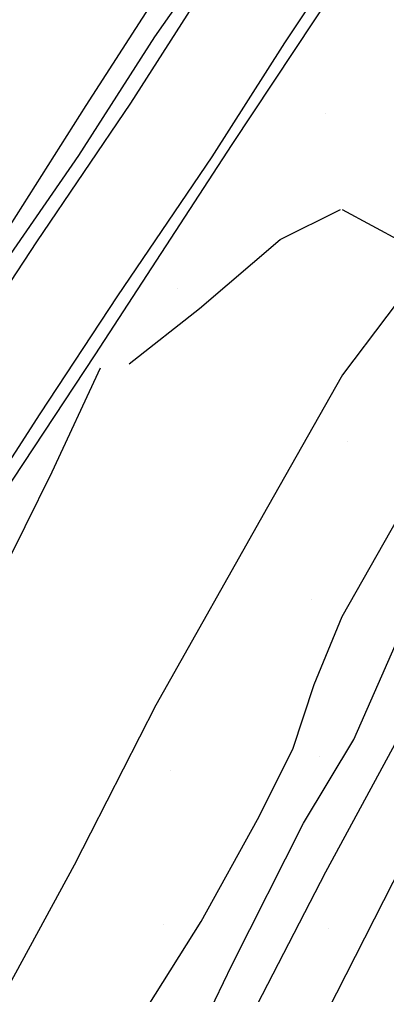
# Model space of a CAD drawing. Extents: x 2062781 to 2066835, y 358981 to 366501.
# Drawn here: x 2064959.4 to 2065004.6, y 363310.8 to 363431.1 of the extents above; entities that cross this region are included whole.
import ezdxf

# ---------------------------------------------------------------- set-up
doc = ezdxf.new("R2010")
doc.units = 0
for name, color, linetype in [('Exist Roads EOP', 7, 'Continuous'), ('PH Exist DTM Breakline', 7, 'Continuous'), ('PH Exist DTM Point', 7, 'Continuous')]:
    doc.layers.add(name, color=color, linetype=linetype)

msp = doc.modelspace()

# ---------------------------------------------------------------- linework, layer by layer
at = {"layer": 'Exist Roads EOP'}
msp.add_lwpolyline([(2064924.53, 363165.86), (2064945.98, 363208.56), (2064967.54, 363250.49), (2064989.15, 363292.73), (2065011.25, 363336.17), (2065033.42, 363380.06), (2065054.8, 363422.19), (2065076.34, 363464.52), (2065098.23, 363506.8), (2065120.26, 363550.17), (2065142.18, 363593.29), (2065163.65, 363635.29), (2065185.52, 363678.33), (2065206.96, 363720.75)], dxfattribs=at)
at = {"layer": 'PH Exist DTM Breakline'}
for points in [[(2065092.6, 363597.9), (2065077.55, 363568.88), (2065063.33, 363543.96), (2065052.48, 363524.67), (2065040.43, 363503.14), (2065021.89, 363471.92), (2065003.33, 363442.52), (2064985.53, 363415.64), (2064968.68, 363389.72), (2064952.23, 363364.84), (2064936.84, 363341.14), (2064922.47, 363316.98), (2064904.67, 363287.54), (2064892.44, 363265.29), (2064880.4, 363242.52), (2064872.46, 363228.43)], [(2064873.49, 363231.78), (2064882.2, 363248.79), (2064894.08, 363271.17), (2064901.37, 363284.5), (2064909.24, 363298.26), (2064917.04, 363311.01), (2064927.73, 363328.59), (2064938.21, 363345.28), (2064950.09, 363364.12), (2064961.95, 363382.42), (2064971.49, 363397.01), (2064983.11, 363414.15), (2064992.09, 363428.18), (2065003.31, 363445.15), (2065013.84, 363461.28), (2065026.24, 363481.1), (2065037.28, 363499.97), (2065047.88, 363518.98), (2065058.7, 363539.26), (2065067.74, 363556.69), (2065076.25, 363573.62), (2065086.31, 363593.91)], [(2064862.71, 363237.07), (2064871.57, 363254.35), (2064883.52, 363276.86), (2064890.9, 363290.35), (2064898.91, 363304.37), (2064906.79, 363317.26), (2064917.52, 363334.9), (2064928.05, 363351.67), (2064939.98, 363370.58), (2064951.89, 363388.97), (2064961.51, 363403.66), (2064973.09, 363420.75), (2064982.03, 363434.73), (2064993.28, 363451.74), (2065003.73, 363467.75), (2065015.97, 363487.32), (2065026.86, 363505.92), (2065037.34, 363524.73), (2065048.08, 363544.85), (2065057.06, 363562.14), (2065065.51, 363578.98)], [(2064853.69, 363231.16), (2064865.72, 363253.62), (2064875.65, 363271.75), (2064886.31, 363292.48), (2064889.45, 363298.35), (2064896.68, 363309.93), (2064904.45, 363322.29), (2064917.24, 363341.37), (2064931.49, 363364.71), (2064942.77, 363382.38), (2064954.3, 363399.51), (2064967.58, 363420.47), (2064982.3, 363443.3), (2064987.85, 363456.37), (2064994.58, 363468.94), (2064999.28, 363477.71), (2064999.8, 363483.68), (2064998.49, 363490.18), (2064994.58, 363497.69)], [(2064944.79, 363381.63), (2064955.87, 363398.64), (2064966.68, 363414.29), (2064976.07, 363428.92), (2064986.92, 363444.46), (2064993.95, 363455.04), (2065001.16, 363466.62), (2065009.72, 363479.24)], [(2064927.16, 363201.89), (2064932.88, 363216.94), (2064938.25, 363232.68), (2064942.34, 363241.99), (2064949.03, 363255.66), (2064957.29, 363272.73), (2064966.23, 363290.18), (2064970, 363299.32), (2064975.24, 363309.46), (2064981.76, 363319.86), (2064988.7, 363332.4), (2064993.05, 363341.11), (2064995.69, 363349.07), (2064999.14, 363357.43), (2065006.02, 363369.6), (2065011.44, 363378.74), (2065017.76, 363389.44), (2065022, 363395.34), (2065026.57, 363403.45), (2065033.91, 363417.35), (2065041.83, 363432.93)], [(2064999.12, 363407.63), (2065010.08, 363401.7), (2064999.16, 363387.24), (2064989.92, 363370.92), (2064976.18, 363346.51), (2064966.13, 363326.8), (2064956.03, 363308.26), (2064948.43, 363291.05), (2064944.41, 363275.92), (2064941.52, 363259.53), (2064931.07, 363242.07), (2064920.43, 363229.49), (2064896.72, 363206.66), (2064891.7, 363208.35)], [(2064972.91, 363388.61), (2064981.56, 363395.42), (2064991.51, 363403.92), (2064998.94, 363407.62)], [(2064889.01, 363210.79), (2064898.05, 363232.02), (2064909.31, 363260.18), (2064916.01, 363282.17), (2064923.32, 363299.07), (2064935.73, 363324.59), (2064941.56, 363334.25), (2064953.39, 363355.06), (2064963.42, 363375.28), (2064969.35, 363388.11)], [(2064931.19, 363199.32), (2064933.44, 363208.13), (2064937.65, 363218.42), (2064944.08, 363232.04), (2064951.91, 363248.61), (2064962.1, 363268.87), (2064971.04, 363287.69), (2064977.31, 363297.37), (2064985.54, 363314.46), (2064994.35, 363331.96), (2065000.59, 363342.28), (2065008.22, 363359.67), (2065011.95, 363367.3), (2065013.52, 363370.65)], [(2064934.17, 363199.1), (2064937.99, 363211.49), (2064944.6, 363225.47), (2064950.78, 363238.06), (2064958.34, 363250.91), (2064967.66, 363268.3), (2064976.02, 363284.05), (2064987.38, 363307.11), (2064997.12, 363325.95), (2065006.96, 363344.18), (2065016.4, 363364.92), (2065016.95, 363366.78)]]:
    msp.add_lwpolyline(points, dxfattribs=at)
at = {"layer": 'PH Exist DTM Point'}
for p, q in [((2064997.11, 363419.52), (2064997.11, 363419.52)), ((2064978.82, 363397.92), (2064978.82, 363397.92)), ((2064999.74, 363378.97), (2064999.74, 363378.97)), ((2064995.4, 363359.55), (2064995.4, 363359.55)), ((2064996.36, 363340.13), (2064996.36, 363340.13)), ((2064978.02, 363338.47), (2064978.02, 363338.47)), ((2064977.11, 363319.52), (2064977.11, 363319.52)), ((2064997.44, 363318.99), (2064997.44, 363318.99))]:
    msp.add_line(p, q, dxfattribs=at)

doc.saveas('drawing.dxf')
